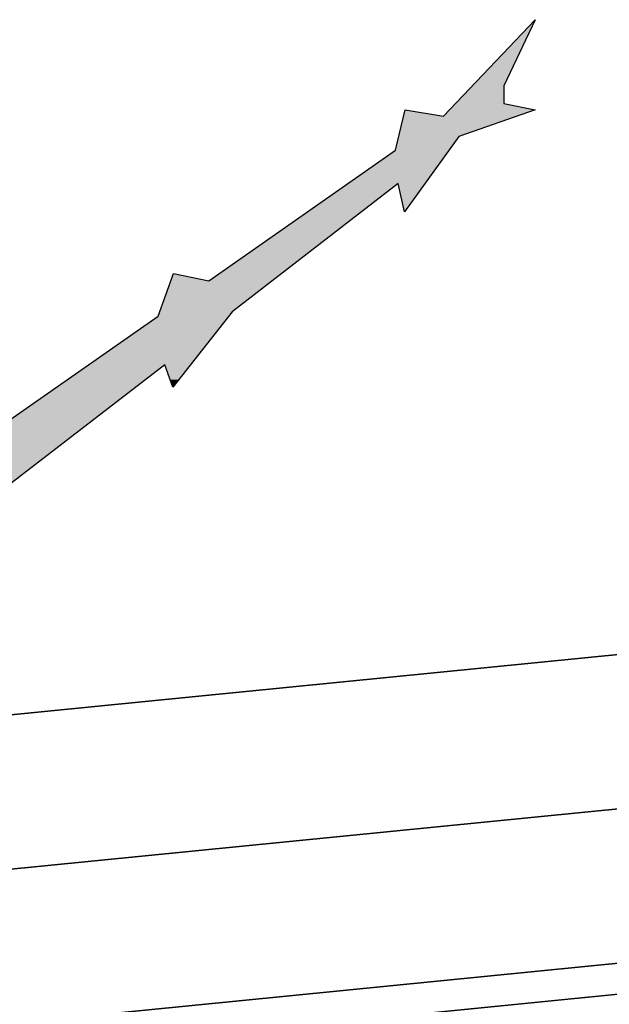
# Model space of a CAD drawing. Header units: millimetres. Extents: x 0 to 16721, y 217 to 10981.
# Tile 368 of 394: x 8110 to 8244, y 6133 to 6357. Entities that reach past the tile are written whole.
import ezdxf

# ---------------------------------------------------------------- set-up
doc = ezdxf.new("R2010")
doc.units = ezdxf.units.MM
doc.layers.add('PDF_PSS & TL', color=7, linetype='Continuous', true_color=0x7fffdf)

msp = doc.modelspace()

# ---------------------------------------------------------------- linework, layer by layer
at = {"layer": 'PDF_PSS & TL', "color": 7, "lineweight": 25}
for points in [[(8206.01, 6335.25), (8226.93, 6357.21)], [(8226.93, 6357.21), (8219.78, 6342.13), (8219.78, 6338.11)], [(8219.78, 6338.11), (8226.93, 6336.68)], [(8195.09, 6327.45), (8197.3, 6336.68), (8206.01, 6335.25)], [(8226.93, 6336.68), (8209.52, 6330.57)], [(8209.52, 6330.57), (8197.17, 6313.41)], [(8152.59, 6297.69), (8195.09, 6327.45)], [(8195.74, 6319.91), (8157.92, 6290.67)], [(8197.17, 6313.41), (8195.74, 6319.91)], [(8098.4, 6259.87), (8141.03, 6289.63), (8144.53, 6299.38)], [(8144.54, 6299.38), (8152.59, 6297.69)], [(8157.92, 6290.67), (8144.41, 6273.52)], [(8142.59, 6278.58), (8104.77, 6249.47)], [(8144.41, 6273.52), (8142.59, 6278.58)]]:
    msp.add_lwpolyline(points, dxfattribs=at)
at = {"layer": 'PDF_PSS & TL', "color": 4, "lineweight": 25}
for points in [[(9262.65, 6315.86), (8844.45, 6274.14), (8448.22, 6232.69), (8038.35, 6192.01), (7660.05, 6154.32), (7202.62, 6107.54), (6840.83, 6069.07), (6469.42, 6033.08), (6129.33, 5997.99), (5712.05, 5954.97), (5350.26, 5914.95), (4896.33, 5864.79), (4567.93, 5827.36), (4205.36, 5786.03), (3794.45, 5739.64), (3375.48, 5692.47)], [(3375.48, 5692.47), (3794.45, 5739.64), (4205.36, 5786.03), (4567.93, 5827.36), (4896.33, 5864.79), (5350.26, 5914.95), (5712.05, 5954.97), (6129.33, 5997.99), (6469.42, 6033.08), (6840.83, 6069.07), (7202.62, 6107.54), (7660.05, 6154.32), (8038.35, 6192.01), (8448.22, 6232.69), (8844.45, 6274.14), (9262.65, 6315.86)], [(9266.28, 6281.03), (8848.09, 6239.31), (8451.73, 6197.86), (8041.86, 6157.18), (7663.56, 6119.49), (7206.25, 6072.71), (6844.46, 6034.25), (6472.92, 5998.38), (6132.96, 5963.16), (5715.68, 5920.15), (5354.02, 5880.12), (4900.22, 5829.96), (4571.96, 5792.53), (4209.39, 5751.21), (3798.34, 5704.81), (3379.5, 5657.77)], [(3379.5, 5657.77), (3798.34, 5704.81), (4209.39, 5751.21), (4571.96, 5792.53), (4900.22, 5829.96), (5354.02, 5880.12), (5715.68, 5920.15), (6132.96, 5963.16), (6472.92, 5998.38), (6844.46, 6034.25), (7206.25, 6072.71), (7663.56, 6119.49), (8041.86, 6157.18), (8451.73, 6197.86), (8848.09, 6239.31), (9266.28, 6281.03)], [(9269.78, 6246.2), (8851.59, 6204.48), (8455.23, 6163.03), (8045.36, 6122.35), (7667.06, 6084.67), (7209.88, 6037.88), (6847.96, 5999.42), (6476.42, 5963.55), (6136.47, 5928.46), (5719.44, 5885.32), (5357.91, 5845.42), (4904.11, 5795.26), (4575.85, 5757.83), (4213.28, 5716.51), (3802.23, 5670.11), (3383.39, 5622.94)], [(3383.39, 5622.94), (3802.23, 5670.11), (4213.28, 5716.51), (4575.85, 5757.83), (4904.11, 5795.26), (5357.91, 5845.42), (5719.44, 5885.32), (6136.47, 5928.46), (6476.42, 5963.55), (6847.96, 5999.42), (7209.88, 6037.88), (7667.06, 6084.67), (8045.36, 6122.35), (8455.23, 6163.03), (8851.59, 6204.48), (9269.78, 6246.2)]]:
    msp.add_lwpolyline(points, dxfattribs=at)
at = {"layer": 'PDF_PSS & TL', "color": 2, "lineweight": 25}
for points in [[(9270.43, 6239.18), (8852.37, 6197.47), (8456.01, 6156.14), (8046, 6115.34), (7667.84, 6077.78), (7210.53, 6030.87), (6848.61, 5992.53), (6477.07, 5956.53), (6137.24, 5921.45), (5720.22, 5878.43), (5358.69, 5838.41), (4904.89, 5788.24), (4576.62, 5750.82), (4214.05, 5709.49), (3803.01, 5663.1), (3384.17, 5616.05)], [(3384.17, 5616.05), (3803.01, 5663.1), (4214.05, 5709.49), (4576.62, 5750.82), (4904.89, 5788.24), (5358.69, 5838.41), (5720.22, 5878.43), (6137.24, 5921.45), (6477.07, 5956.53), (6848.61, 5992.53), (7210.53, 6030.87), (7667.84, 6077.78), (8046, 6115.34), (8456.01, 6156.14), (8852.37, 6197.47), (9270.43, 6239.18)]]:
    msp.add_lwpolyline(points, dxfattribs=at)
at = {"layer": 'PDF_PSS & TL', "transparency": 33554559}
for points in [[(8226.93, 6357.21), (8219.78, 6342.13), (8212.51, 6342.13)], [(8212.51, 6342.13), (8219.78, 6338.11), (8208.74, 6338.11)], [(8219.78, 6342.13), (8212.51, 6342.13), (8219.78, 6338.11)], [(8208.74, 6338.11), (8226.93, 6336.68), (8207.31, 6336.68)], [(8219.78, 6338.11), (8208.74, 6338.11), (8226.93, 6336.68)], [(8196.91, 6335.25), (8209.52, 6330.57), (8195.87, 6330.57)], [(8197.3, 6336.68), (8206.01, 6335.25), (8196.91, 6335.25)], [(8222.9, 6335.25), (8196.91, 6335.25), (8209.52, 6330.57)], [(8207.31, 6336.68), (8222.9, 6335.25), (8206.01, 6335.25)], [(8226.93, 6336.68), (8207.31, 6336.68), (8222.9, 6335.25)], [(8195.87, 6330.57), (8207.18, 6327.45), (8195.09, 6327.45)], [(8209.52, 6330.57), (8195.87, 6330.57), (8207.18, 6327.45)], [(8195.09, 6327.45), (8201.85, 6319.91), (8184.31, 6319.91)], [(8207.18, 6327.45), (8195.09, 6327.45), (8201.85, 6319.91)], [(8184.3, 6319.91), (8187.42, 6313.41), (8175.08, 6313.41)], [(8195.74, 6319.91), (8184.3, 6319.91), (8187.42, 6313.41)], [(8195.74, 6319.91), (8201.85, 6319.91), (8197.17, 6313.41)], [(8175.08, 6313.41), (8167.15, 6297.69), (8152.6, 6297.69)], [(8187.42, 6313.41), (8175.08, 6313.41), (8167.15, 6297.69)], [(8144.54, 6299.38), (8149.86, 6298.21), (8144.15, 6298.21)], [(8144.02, 6297.69), (8157.92, 6290.67), (8141.42, 6290.67)], [(8144.15, 6298.21), (8152.59, 6297.69), (8144.02, 6297.69)], [(8167.15, 6297.69), (8144.02, 6297.69), (8157.92, 6290.67)], [(8149.86, 6298.21), (8144.15, 6298.21), (8152.59, 6297.69)], [(8141.42, 6290.67), (8157.14, 6289.63), (8141.03, 6289.63)], [(8157.92, 6290.67), (8141.42, 6290.67), (8157.14, 6289.63)], [(8141.03, 6289.63), (8148.57, 6278.58), (8125.43, 6278.58)], [(8157.14, 6289.63), (8141.03, 6289.63), (8148.57, 6278.58)], [(8125.43, 6278.58), (8141.81, 6278.06), (8124.52, 6278.06)], [(8142.59, 6278.58), (8125.43, 6278.58), (8141.81, 6278.06)], [(8148.57, 6278.58), (8142.59, 6278.58), (8148.05, 6278.06)], [(8142.59, 6278.58), (8148.05, 6278.06), (8142.72, 6278.06)], [(8124.52, 6278.06), (8118.16, 6259.87), (8098.4, 6259.87)], [(8141.81, 6278.06), (8124.52, 6278.06), (8118.16, 6259.87)], [(8142.72, 6278.06), (8143.76, 6275.21), (8145.84, 6275.21)], [(8142.72, 6278.06), (8148.05, 6278.06), (8145.84, 6275.21)], [(8143.76, 6275.21), (8145.84, 6275.21), (8144.41, 6273.52)], [(8118.16, 6259.87), (8089.57, 6259.87), (8106.59, 6250.9)]]:
    msp.add_solid(points, dxfattribs=at)

doc.saveas('drawing.dxf')
